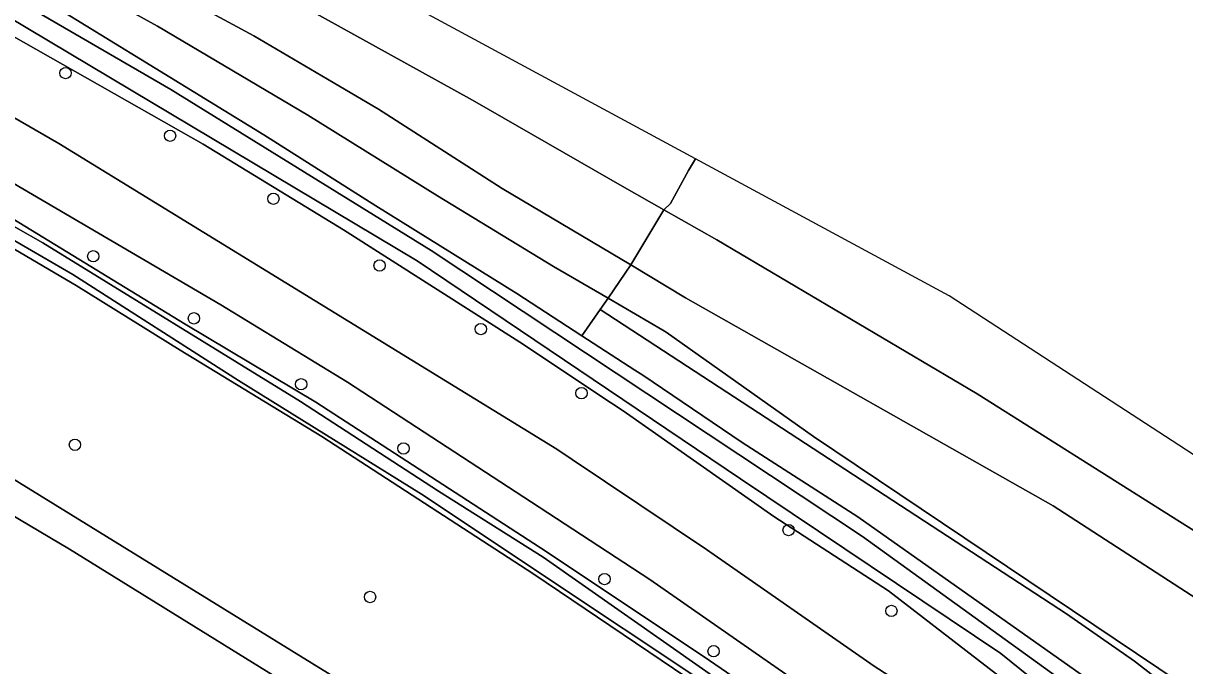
# Model space of a CAD drawing. Extents: x 157445 to 158888, y 383061 to 384688.
# Drawn here: x 158106.3 to 158206.3, y 384304.9 to 384360.2 of the extents above; entities that cross this region are included whole.
import ezdxf

# ---------------------------------------------------------------- set-up
doc = ezdxf.new("R2010")
doc.units = 0
for name, color, linetype in [('IMGEO_Berm_groen', 7, 'Continuous'), ('IMGEO_Boom', 7, 'Continuous'), ('IMGEO_Grasland_overig', 7, 'Continuous'), ('IMGEO_Greppel_droge_sloot', 7, 'Continuous'), ('IMGEO_Groenvoorziening', 7, 'Continuous'), ('IMGEO_Loofbos', 7, 'Continuous'), ('IMGEO_Oever', 7, 'Continuous'), ('IMGEO_Rijbaan_autoweg', 7, 'Continuous'), ('IMGEO_Rijbaan_lokaal_gesloten', 7, 'Continuous'), ('IMGEO_Rijbaan_regionaal_gesloten', 7, 'Continuous'), ('IMGEO_Voetpad_halfverhard', 7, 'Continuous'), ('IMGEO_Waterloop', 7, 'Continuous')]:
    doc.layers.add(name, color=color, linetype=linetype)

msp = doc.modelspace()

# ---------------------------------------------------------------- linework, layer by layer
at = {"layer": 'IMGEO_Berm_groen'}
for points in [[(158037.546, 384405.824), (158050.662, 384399.307), (158061.702, 384393.796), (158074.084, 384387.175), (158084.996, 384381.309), (158096.844, 384374.949), (158106.642, 384369.49), (158116.299, 384364.416), (158126.127, 384359.08), (158136.878, 384352.781), (158147.51, 384345.931), (158158.574, 384339.362), (158161.43, 384344.112), (158158.05, 384346.041), (158144.956, 384353.561), (158130.701, 384361.439), (158114.419, 384370.242), (158101.214, 384377.273), (158085.367, 384385.505), (158071.308, 384392.49), (158053.82, 384401.397), (158038.384, 384408.982)], [(158105.395, 384343.329), (158120.239, 384334.269), (158131.468, 384327.554), (158151.313, 384314.692), (158165.352, 384305.309), (158173.859, 384299.484), (158187.618, 384289.325), (158199.999, 384279.006), (158202.678, 384276.401), (158204.439, 384274.808), (158206.769, 384277.026), (158197.375, 384285.381), (158193.357, 384288.744), (158189.191, 384291.922), (158180.706, 384298.011), (158160.224, 384312.286), (158150.69, 384318.51), (158134.209, 384329.269), (158123.299, 384335.918), (158101.388, 384348.76)], [(158302.661, 384255.051), (158291.36, 384262.522), (158272.012, 384275.125), (158268.684, 384277.388), (158262.938, 384281.047), (158227.084, 384303.876), (158204.486, 384318.121), (158188.391, 384328.271), (158165.977, 384341.516), (158161.43, 384344.112), (158158.574, 384339.362), (158163.279, 384336.539), (158194.933, 384318.615), (158227.57, 384297.507), (158247.321, 384284.734), (158258.694, 384277.157), (158273.484, 384266.687), (158305.396, 384245.54)]]:
    msp.add_lwpolyline(points, dxfattribs=at)
at = {"layer": 'IMGEO_Boom'}
for centre in [(158109.933, 384355.884), (158118.928, 384350.487), (158127.821, 384345.066), (158112.321, 384340.107), (158136.964, 384339.312), (158120.986, 384334.766), (158145.679, 384333.843), (158130.206, 384329.087), (158154.342, 384328.324), (158110.741, 384323.882), (158139.022, 384323.566), (158172.168, 384316.542), (158156.321, 384312.324), (158136.142, 384310.777), (158181.016, 384309.573), (158165.712, 384306.109)]:
    msp.add_circle(centre, 0.489, dxfattribs=at)
at = {"layer": 'IMGEO_Grasland_overig'}
msp.add_lwpolyline([(158106.475, 384366.197), (158117.844, 384359.914), (158130.795, 384352.249), (158141.934, 384345.316), (158151.941, 384339.217), (158156.623, 384336.5), (158158.574, 384339.362), (158147.51, 384345.931), (158136.878, 384352.781), (158126.127, 384359.08), (158116.299, 384364.416)], dxfattribs=at)
at = {"layer": 'IMGEO_Greppel_droge_sloot'}
msp.add_lwpolyline([(158037.742, 384378.548), (158052.985, 384370.511), (158071.194, 384361.036), (158098.971, 384345.252), (158110.567, 384338.552), (158124.827, 384329.423), (158140.56, 384319.635), (158175.379, 384296.446), (158183.979, 384290.069), (158201.302, 384275.788), (158202.123, 384276.116), (158189.812, 384286.378), (158182.411, 384292.218), (158151.051, 384314.213), (158142.021, 384319.877), (158130.148, 384327.601), (158107.964, 384341.256), (158096.34, 384347.87), (158082.583, 384355.843), (158069.216, 384363.137), (158042.209, 384377.356), (158020.778, 384387.924)], dxfattribs=at)
at = {"layer": 'IMGEO_Groenvoorziening'}
for points in [[(158211.298, 384279.373), (158214.709, 384282.591), (158206.197, 384290.909), (158196.087, 384299.479), (158180.779, 384311.305), (158170.885, 384317.694), (158157.928, 384326.792), (158156.935, 384327.454), (158149.041, 384332.721), (158133.86, 384342.387), (158121.771, 384349.771), (158105.237, 384359.151), (158089.996, 384367.578), (158076.453, 384375.358), (158060.511, 384383.945), (158047.713, 384390.32), (158032.486, 384398.323)], [(158032.545, 384391.154), (158046.847, 384384.056), (158060.409, 384376.921), (158076.523, 384368.137), (158085.237, 384363.021), (158099.618, 384355.351), (158101.371, 384354.416), (158109.348, 384349.805), (158152.215, 384323.495), (158153.548, 384322.603), (158165.112, 384314.864), (158179.542, 384304.808), (158184.366, 384301.689), (158189.812, 384297.664)], [(158020.778, 384387.924), (158042.209, 384377.356), (158069.216, 384363.137), (158082.583, 384355.843), (158096.34, 384347.87), (158107.964, 384341.256), (158130.148, 384327.601), (158142.021, 384319.877), (158151.051, 384314.213), (158182.411, 384292.218), (158189.812, 384286.378), (158202.123, 384276.116), (158201.302, 384275.788), (158183.979, 384290.069), (158175.379, 384296.446), (158140.56, 384319.635), (158124.827, 384329.423), (158110.567, 384338.552), (158098.971, 384345.252), (158071.194, 384361.036), (158052.985, 384370.511), (158037.742, 384378.548)], [(157997.89, 384378.013), (158000, 384377.027), (158010.318, 384372.202), (158023.343, 384365.609), (158050.349, 384351.579), (158078.875, 384335.918), (158088.8, 384330.665), (158098.831, 384324.985), (158138.247, 384300.694), (158141.802, 384298.503), (158152.896, 384291.11)], [(158033.118, 384270.031), (158081.83, 384264.311), (158086.808, 384263.727), (158088.537, 384263.489), (158095.906, 384262.058), (158103.117, 384259.974), (158108.429, 384258.208), (158114.295, 384255.709), (158120.372, 384261.347), (158113.759, 384265.8), (158136.728, 384298.518), (158110.282, 384314.901), (158098.099, 384322.09), (158073.927, 384335.918), (158042.729, 384353.144), (158042.68, 384353.171), (158029.336, 384360.105)], [(158098.908, 384344.586), (158110.833, 384337.607), (158119.798, 384332.028), (158131.996, 384324.598), (158150.241, 384312.732), (158172.171, 384297.941), (158190.012, 384284.379), (158201.387, 384274.627), (158201.858, 384274.433), (158202.364, 384274.489), (158202.919, 384274.994), (158203.023, 384275.304), (158203.031, 384275.661), (158202.929, 384276.048), (158202.678, 384276.401), (158199.999, 384279.006), (158187.618, 384289.325), (158173.859, 384299.484), (158165.352, 384305.309), (158151.313, 384314.692), (158131.468, 384327.554), (158120.239, 384334.269), (158105.395, 384343.329)], [(158181.894, 384267.776), (158189.241, 384260.34), (158204.439, 384274.808), (158202.678, 384276.401), (158202.929, 384276.048), (158203.031, 384275.661), (158203.023, 384275.304), (158202.919, 384274.994), (158202.364, 384274.489), (158201.858, 384274.433), (158201.387, 384274.627), (158190.012, 384284.379), (158172.171, 384297.941), (158150.241, 384312.732), (158131.996, 384324.598), (158119.798, 384332.028), (158110.833, 384337.607), (158098.908, 384344.586)], [(158255.977, 384265.301), (158250.955, 384270.066), (158246.294, 384274.489), (158238.811, 384269.595), (158219.581, 384289.71), (158205.526, 384302.48), (158201.937, 384305.244), (158196.082, 384309.317), (158155.944, 384335.521), (158154.38, 384333.269), (158158.932, 384330.313), (158159.611, 384329.872), (158168.169, 384324.086), (158178.137, 384317.686), (158197.349, 384304.092)]]:
    msp.add_lwpolyline(points, dxfattribs=at)
msp.add_lwpolyline([(158156.623, 384336.5), (158151.941, 384339.217), (158141.934, 384345.316), (158130.795, 384352.249), (158117.844, 384359.914), (158106.475, 384366.197), (158095.774, 384372.129), (158085.466, 384377.773), (158083.846, 384378.861), (158082.56, 384379.631), (158081.08, 384380.331), (158080.096, 384380.736), (158076.389, 384382.33), (158073.338, 384383.654), (158057.053, 384390.951), (158078.131, 384379.324), (158079.172, 384378.948), (158087.634, 384373.99), (158098.904, 384367.815), (158126.985, 384350.559), (158136.626, 384344.445), (158148.779, 384336.907), (158154.38, 384333.269), (158155.944, 384335.521)], close=True, dxfattribs=at)
at = {"layer": 'IMGEO_Loofbos'}
msp.add_lwpolyline([(158194.933, 384318.615), (158163.279, 384336.539), (158158.574, 384339.362), (158156.623, 384336.5), (158161.34, 384333.762), (158161.642, 384333.587), (158174.299, 384324.59), (158207.717, 384302.151), (158223.567, 384291.777), (158227.57, 384297.507)], close=True, dxfattribs=at)
msp.add_lwpolyline([(158236.123, 384283.894), (158224.934, 384290.882), (158223.567, 384291.777), (158207.717, 384302.151), (158174.299, 384324.59), (158161.642, 384333.587), (158161.34, 384333.762), (158156.623, 384336.5), (158155.944, 384335.521), (158196.082, 384309.317), (158201.937, 384305.244), (158205.526, 384302.48), (158219.581, 384289.71), (158238.811, 384269.595), (158246.294, 384274.489), (158250.955, 384270.066), (158255.977, 384265.301), (158246.263, 384256.75), (158253.01, 384250), (158271.404, 384231.597), (158279.323, 384237.162), (158312.334, 384215.304), (158316.015, 384218.591)], dxfattribs=at)
at = {"layer": 'IMGEO_Oever'}
for points in [[(158312.475, 384212.35), (158296.615, 384198.358), (158295.596, 384197.466), (158294.407, 384197.594), (158293.006, 384197.891), (158290.288, 384200.227), (158258.187, 384236.872), (158254.981, 384240.396), (158227.889, 384270.078), (158216.254, 384283.156), (158200.543, 384297.764), (158190.437, 384305.917), (158168.017, 384320.948), (158140.204, 384339.717), (158094.344, 384367.106), (158046.53, 384392.328), (158004.747, 384413.135), (157966.276, 384430.375), (157905.469, 384452.965), (157878.208, 384463.411), (157849.758, 384474.112), (157810.097, 384488.379)], [(158197.349, 384304.092), (158178.137, 384317.686), (158168.169, 384324.086), (158159.611, 384329.872), (158158.932, 384330.313), (158154.38, 384333.269), (158148.779, 384336.907), (158136.626, 384344.445), (158126.985, 384350.559), (158098.904, 384367.815), (158087.634, 384373.99), (158079.172, 384378.948), (158078.131, 384379.324), (158057.053, 384390.951), (158044.025, 384397.496), (158034.807, 384402.442)], [(158035.511, 384400.492), (158081.796, 384376.033), (158118.993, 384354.462), (158141.414, 384340.619), (158178.526, 384315.991), (158199.46, 384300.874), (158213.303, 384287.965), (158229.906, 384270.513), (158238.632, 384260.81), (158246.87, 384268.135), (158249.206, 384266.989), (158249.291, 384266.055), (158240.989, 384258.22), (158248.781, 384249.112), (158260.458, 384236.246), (158283.112, 384210.471), (158292.581, 384199.515), (158293.006, 384199.048), (158294.344, 384198.517), (158295.702, 384199.176), (158297.911, 384201.299), (158317.741, 384219.059)], [(158032.486, 384398.323), (158047.713, 384390.32), (158060.511, 384383.945), (158076.453, 384375.358), (158089.996, 384367.578), (158105.237, 384359.151), (158121.771, 384349.771), (158133.86, 384342.387), (158149.041, 384332.721), (158156.935, 384327.454), (158157.928, 384326.792), (158170.885, 384317.694), (158180.779, 384311.305), (158196.087, 384299.479), (158206.197, 384290.909), (158214.709, 384282.591), (158215.28, 384282.033), (158226.524, 384270.084), (158243.795, 384250.901), (158275.421, 384215.183), (158284.608, 384205.032), (158290.738, 384198.258), (158291.865, 384197.191)]]:
    msp.add_lwpolyline(points, dxfattribs=at)
at = {"layer": 'IMGEO_Rijbaan_autoweg'}
msp.add_lwpolyline([(158038.384, 384408.982), (158053.82, 384401.397), (158071.308, 384392.49), (158085.367, 384385.505), (158101.214, 384377.273), (158114.419, 384370.242), (158130.701, 384361.439), (158144.956, 384353.561), (158158.05, 384346.041), (158161.43, 384344.112), (158161.997, 384344.644), (158163.563, 384347.498), (158164.152, 384348.497), (158064.657, 384402.244), (157961.118, 384446.591)], dxfattribs=at)
at = {"layer": 'IMGEO_Rijbaan_lokaal_gesloten'}
for points in [[(158189.812, 384297.664), (158184.366, 384301.689), (158179.542, 384304.808), (158165.112, 384314.864), (158153.548, 384322.603), (158152.215, 384323.495), (158109.348, 384349.805), (158101.371, 384354.416), (158099.618, 384355.351), (158085.237, 384363.021), (158076.523, 384368.137), (158060.409, 384376.921)], [(158069.368, 384366.877), (158085.495, 384357.824), (158097.183, 384351.158), (158101.388, 384348.76), (158123.299, 384335.918), (158134.209, 384329.269), (158150.69, 384318.51), (158160.224, 384312.286), (158180.706, 384298.011), (158189.191, 384291.922), (158193.357, 384288.744), (158197.375, 384285.381), (158206.769, 384277.026)]]:
    msp.add_lwpolyline(points, dxfattribs=at)
at = {"layer": 'IMGEO_Rijbaan_regionaal_gesloten'}
msp.add_lwpolyline([(158335.71, 384239.328), (158185.997, 384336.696), (158164.152, 384348.497), (158163.563, 384347.498), (158161.997, 384344.644), (158161.43, 384344.112), (158165.977, 384341.516), (158188.391, 384328.271), (158204.486, 384318.121), (158227.084, 384303.876), (158262.938, 384281.047), (158268.684, 384277.388), (158272.012, 384275.125), (158291.36, 384262.522), (158302.661, 384255.051), (158303.459, 384254.516), (158319.367, 384243.982), (158320.192, 384243.43), (158331.539, 384235.814), (158331.742, 384235.677), (158334.501, 384238.216)], close=True, dxfattribs=at)
at = {"layer": 'IMGEO_Voetpad_halfverhard'}
for points in [[(158152.896, 384291.11), (158141.802, 384298.503), (158138.247, 384300.694), (158098.831, 384324.985), (158088.8, 384330.665), (158078.875, 384335.918), (158050.349, 384351.579), (158023.343, 384365.609), (158010.318, 384372.202), (158000, 384377.027), (157997.89, 384378.013)], [(157996.542, 384376.079), (158000, 384374.378), (158014.456, 384367.345), (158016.532, 384366.335), (158029.336, 384360.105), (158042.68, 384353.171), (158042.729, 384353.144), (158073.927, 384335.918), (158098.099, 384322.09), (158110.282, 384314.901), (158136.728, 384298.518), (158143.451, 384294.158), (158150.374, 384289.32), (158154.075, 384286.733), (158155.556, 384285.698)]]:
    msp.add_lwpolyline(points, dxfattribs=at)
at = {"layer": 'IMGEO_Waterloop'}
for points in [[(157810.097, 384488.379), (157849.758, 384474.112), (157878.208, 384463.411), (157905.469, 384452.965), (157966.276, 384430.375), (158004.747, 384413.135), (158046.53, 384392.328), (158094.344, 384367.106), (158140.204, 384339.717), (158168.017, 384320.948), (158190.437, 384305.917), (158200.543, 384297.764), (158216.254, 384283.156), (158227.889, 384270.078), (158254.981, 384240.396), (158258.187, 384236.872), (158290.288, 384200.227), (158293.006, 384197.891), (158294.407, 384197.594), (158295.596, 384197.466), (158296.615, 384198.358), (158312.475, 384212.35)], [(158317.741, 384219.059), (158297.911, 384201.299), (158295.702, 384199.176), (158294.344, 384198.517), (158293.006, 384199.048), (158292.581, 384199.515), (158283.112, 384210.471), (158260.458, 384236.246), (158248.781, 384249.112), (158240.989, 384258.22), (158249.291, 384266.055), (158249.206, 384266.989), (158246.87, 384268.135), (158238.632, 384260.81), (158229.906, 384270.513), (158213.303, 384287.965), (158199.46, 384300.874), (158178.526, 384315.991), (158141.414, 384340.619), (158118.993, 384354.462), (158081.796, 384376.033), (158035.511, 384400.492)]]:
    msp.add_lwpolyline(points, dxfattribs=at)

doc.saveas('drawing.dxf')
